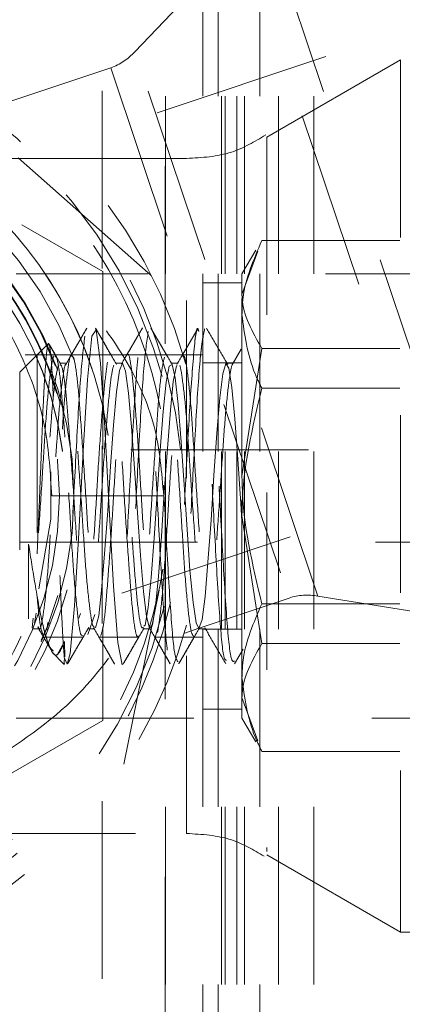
# Model space of a CAD drawing. Header units: inches. Extents: x 1880 to 2363, y -453 to -54.
# Tile 323 of 656: x 2040.129 to 2040.344, y -278.298 to -277.743. Entities that reach past the tile are written whole.
import ezdxf

# ---------------------------------------------------------------- set-up
doc = ezdxf.new("R2010")
doc.units = ezdxf.units.IN
doc.header["$LTSCALE"] = 0.5
doc.header["$MEASUREMENT"] = 0
doc.linetypes.add('HIDDEN', pattern=[0.22499999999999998, 0.15, -0.075])
for name, color, linetype in [('DIE-M-S', 8, 'Continuous'), ('DIE-M-S3', 8, 'Continuous'), ('SVD-M-S', 8, 'Continuous')]:
    doc.layers.add(name, color=color, linetype=linetype)

msp = doc.modelspace()

# ---------------------------------------------------------------- linework, layer by layer
at = {"layer": 'DIE-M-S', "linetype": 'HIDDEN', "lineweight": 18}
for p, q in [((2040.210792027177, -278.4863743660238), (2040.210792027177, -277.4863743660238)), ((2040.240413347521, -277.4863743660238), (2040.240413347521, -278.4863743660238)), ((2040.242352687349, -278.4863743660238), (2040.242352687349, -277.4863743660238)), ((2040.250830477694, -278.4863743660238), (2040.250830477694, -277.4863743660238)), ((2040.255247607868, -278.4863743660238), (2040.255247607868, -277.4863743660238)), ((2040.263792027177, -277.4863743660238), (2040.263792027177, -278.4863743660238)), ((2040.274292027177, -278.4863743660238), (2040.274292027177, -277.4863743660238))]:
    msp.add_line(p, q, dxfattribs=at)
at = {"layer": 'DIE-M-S3', "linetype": 'HIDDEN', "lineweight": 18}
for p, q in [((2040.210532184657, -278.525744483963), (2040.210532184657, -277.4981854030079)), ((2040.175099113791, -278.683224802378), (2040.175099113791, -277.5651145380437)), ((2040.244292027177, -278.4863743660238), (2040.244292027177, -277.7363743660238)), ((2040.294292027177, -278.4863743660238), (2040.294292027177, -277.7363743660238))]:
    msp.add_line(p, q, dxfattribs=at)
at = {"layer": 'SVD-M-S', "linetype": 'HIDDEN', "lineweight": 18}
for p, q in [((2040.680109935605, -277.6364659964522), (2039.916978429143, -277.8928843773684)), ((2040.267767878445, -277.6888350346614), (2040.399434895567, -278.080691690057)), ((2040.254184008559, -277.6978508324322), (2040.193531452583, -277.7612439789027)), ((2040.383163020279, -278.0817076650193), (2040.254184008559, -277.6978508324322)), ((2040.231792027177, -278.9863743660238), (2040.231792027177, -277.7363743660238)), ((2039.956792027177, -277.7587836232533), (2040.175542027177, -277.8850789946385)), ((2040.296537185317, -278.0678012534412), (2040.193531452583, -277.7612439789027)), ((2040.342920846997, -277.7658743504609), (2040.267676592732, -277.8093166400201)), ((2040.342920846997, -277.7658743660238), (2040.342920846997, -278.2568743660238)), ((2040.541090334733, -277.7658743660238), (2040.342920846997, -277.7658743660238)), ((2040.179947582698, -277.7702597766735), (2040.121018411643, -277.7900604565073)), ((2040.179947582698, -277.7702597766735), (2040.279705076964, -278.0671499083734)), ((2040.267676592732, -277.8093166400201), (2040.267676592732, -278.2115501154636)), ((2040.222676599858, -277.8213743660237), (2040.093920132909, -277.8213743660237)), ((2040.202810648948, -277.8871769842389), (2040.12611659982, -277.8194972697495)), ((2040.222676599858, -278.2013743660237), (2040.222676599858, -277.8231440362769)), ((2040.342627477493, -277.8676216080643), (2040.264956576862, -277.8676216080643)), ((2039.996605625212, -278.1298643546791), (2040.759737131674, -277.8734459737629)), ((2040.261576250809, -277.8728916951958), (2040.253792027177, -277.8863743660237)), ((2040.26276344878, -277.873577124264), (2040.253792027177, -277.8979393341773)), ((2040.175542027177, -277.8850789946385), (2040.175542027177, -278.137669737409)), ((2040.800789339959, -277.8863743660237), (2040.126789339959, -277.8863743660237)), ((2040.253792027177, -277.8979393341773), (2040.253792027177, -277.8863743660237)), ((2040.253792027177, -277.8913743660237), (2040.231792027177, -277.8913743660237)), ((2040.253792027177, -278.00013343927), (2040.253792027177, -277.8979393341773)), ((2040.171760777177, -277.9177737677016), (2040.169319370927, -277.9213872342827)), ((2040.171760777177, -277.9177737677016), (2040.169319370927, -277.9213872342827)), ((2040.174202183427, -277.9366578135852), (2040.171760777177, -277.9177737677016)), ((2040.174202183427, -277.9366578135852), (2040.171760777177, -277.9177737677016)), ((2040.169319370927, -277.9213872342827), (2040.166877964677, -277.9458730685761)), ((2040.169319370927, -277.9213872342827), (2040.166877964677, -277.9458730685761)), ((2040.144569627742, -277.9258942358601), (2040.128792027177, -277.941671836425)), ((2040.144569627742, -277.9258942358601), (2040.138589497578, -277.9318743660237)), ((2040.149213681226, -277.9326485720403), (2040.14545855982, -277.9261951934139)), ((2040.204034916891, -277.9282987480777), (2040.208817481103, -277.9441897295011)), ((2040.253417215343, -277.9286446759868), (2040.24850828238, -277.9370996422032)), ((2040.264956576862, -277.9282570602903), (2040.253792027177, -278.00013343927)), ((2040.342627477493, -277.9282570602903), (2040.264956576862, -277.9282570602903)), ((2040.231792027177, -277.9318743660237), (2039.999674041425, -277.9318743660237)), ((2040.138589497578, -277.9318743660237), (2040.138589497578, -278.0679974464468)), ((2040.148521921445, -277.9318743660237), (2040.138589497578, -277.9318743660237)), ((2040.179820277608, -277.9318743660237), (2040.158100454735, -277.9318743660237)), ((2040.211051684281, -277.9318743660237), (2040.189360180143, -277.9318743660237)), ((2040.231792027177, -277.9318743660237), (2040.22062707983, -277.9318743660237)), ((2040.155325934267, -277.9366735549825), (2040.151298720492, -277.9366736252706)), ((2040.176643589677, -277.9728722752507), (2040.174202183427, -277.9366578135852)), ((2040.176643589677, -277.9728722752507), (2040.174202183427, -277.9366578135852)), ((2040.186583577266, -277.9366730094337), (2040.182589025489, -277.9366730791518)), ((2040.184900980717, -277.940724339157), (2040.183305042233, -277.9527763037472)), ((2040.186620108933, -277.9366749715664), (2040.184900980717, -277.940724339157)), ((2040.188345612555, -277.9410792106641), (2040.186620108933, -277.9366749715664)), ((2040.21110285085, -277.9473512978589), (2040.212863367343, -277.9382112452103)), ((2040.212863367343, -277.9382112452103), (2040.214459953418, -277.9373518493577)), ((2040.217852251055, -277.9366724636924), (2040.213823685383, -277.9366725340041)), ((2040.214459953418, -277.9373518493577), (2040.216156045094, -277.9448715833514)), ((2040.216932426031, -277.938027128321), (2040.215162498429, -277.9468693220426)), ((2040.217328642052, -277.9378944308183), (2040.216932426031, -277.938027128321)), ((2040.253792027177, -277.9363743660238), (2040.231792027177, -277.9363743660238)), ((2040.243085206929, -277.9426006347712), (2040.244711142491, -277.9368204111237)), ((2040.244711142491, -277.9368204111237), (2040.246480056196, -277.9394758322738)), ((2040.249030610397, -277.9366719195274), (2040.245039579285, -277.936671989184)), ((2040.246480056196, -277.9394758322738), (2040.248119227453, -277.9502794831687)), ((2040.128792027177, -277.941671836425), (2040.128792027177, -278.0810768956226)), ((2040.166877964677, -277.9458730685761), (2040.164436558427, -277.9861025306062)), ((2040.166877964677, -277.9458730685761), (2040.164436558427, -277.9861025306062)), ((2040.189938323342, -277.9534480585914), (2040.188345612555, -277.9410792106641)), ((2040.216156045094, -277.9448715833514), (2040.217904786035, -277.9599176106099)), ((2040.241427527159, -277.9561761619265), (2040.243085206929, -277.9426006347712)), ((2040.209423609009, -277.9637348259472), (2040.21110285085, -277.9473512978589)), ((2040.215162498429, -277.9468693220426), (2040.213527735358, -277.9630295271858)), ((2040.248119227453, -277.9502794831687), (2040.24975935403, -277.9679913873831)), ((2040.342627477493, -277.9507389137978), (2040.264956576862, -277.9507389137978)), ((2040.183305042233, -277.9527763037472), (2040.181565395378, -277.9714497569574)), ((2040.191674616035, -277.9723695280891), (2040.189938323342, -277.9534480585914)), ((2040.239664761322, -277.9759834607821), (2040.241427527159, -277.9561761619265)), ((2040.213527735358, -277.9630295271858), (2040.211883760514, -277.9846494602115)), ((2040.217904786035, -277.9599176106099), (2040.21949760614, -277.9808029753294)), ((2040.20781904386, -277.9855322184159), (2040.209423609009, -277.9637348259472)), ((2040.24975935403, -277.9679913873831), (2040.251530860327, -277.990605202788)), ((2040.179084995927, -278.0183409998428), (2040.176643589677, -277.9728722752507)), ((2040.179084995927, -278.0183409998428), (2040.176643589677, -277.9728722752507)), ((2040.181565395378, -277.9714497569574), (2040.179865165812, -277.9946561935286)), ((2040.193384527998, -277.9956984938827), (2040.191674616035, -277.9723695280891)), ((2040.238051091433, -277.9998065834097), (2040.239664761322, -277.9759834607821)), ((2040.211883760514, -277.9846494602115), (2040.210112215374, -278.0092864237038)), ((2040.21949760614, -277.9808029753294), (2040.221210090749, -278.0051301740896)), ((2040.691292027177, -277.9853743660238), (2040.128792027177, -277.9853743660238)), ((2040.164436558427, -277.9861025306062), (2040.161995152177, -278.0321937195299)), ((2040.164436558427, -277.9861025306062), (2040.161995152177, -278.0321937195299)), ((2040.206050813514, -278.0102310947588), (2040.20781904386, -277.9855322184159)), ((2040.251530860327, -277.990605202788), (2040.253153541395, -278.0155985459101)), ((2040.179865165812, -277.9946561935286), (2040.178262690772, -278.0197540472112)), ((2040.194977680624, -278.0208235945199), (2040.193384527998, -277.9956984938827)), ((2040.146349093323, -278.024340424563), (2040.146310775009, -277.9978597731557)), ((2040.23637379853, -278.0249492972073), (2040.238051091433, -277.9998065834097)), ((2040.253792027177, -278.1135684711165), (2040.253792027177, -278.00013343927)), ((2040.221210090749, -278.0051301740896), (2040.222943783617, -278.0301719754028)), ((2040.204388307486, -278.0350626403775), (2040.206050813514, -278.0102310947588)), ((2040.210112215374, -278.0092864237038), (2040.208493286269, -278.0341885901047)), ((2040.181526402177, -278.0621938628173), (2040.179084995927, -278.0183409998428)), ((2040.181526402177, -278.0621938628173), (2040.179084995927, -278.0183409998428)), ((2040.253153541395, -278.0155985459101), (2040.253792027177, -278.0255756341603)), ((2040.178262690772, -278.0197540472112), (2040.176510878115, -278.0438880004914)), ((2040.196728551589, -278.0448610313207), (2040.194977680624, -278.0208235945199)), ((2040.264956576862, -278.0944916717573), (2040.253792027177, -278.0226152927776)), ((2040.139484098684, -278.0635625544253), (2040.146349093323, -278.024340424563)), ((2040.234620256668, -278.0485336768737), (2040.23637379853, -278.0249492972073)), ((2040.253792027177, -278.0255756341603), (2040.253792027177, -278.0255756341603)), ((2040.161995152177, -278.0321937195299), (2040.159553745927, -278.0732808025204)), ((2040.161995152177, -278.0321937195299), (2040.159553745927, -278.0732808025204)), ((2040.202771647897, -278.0572337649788), (2040.204388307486, -278.0350626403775)), ((2040.208493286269, -278.0341885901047), (2040.206833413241, -278.0564844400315)), ((2040.222943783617, -278.0301719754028), (2040.224536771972, -278.0530951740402)), ((2040.128792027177, -278.0373743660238), (2040.691292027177, -278.0373743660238)), ((2040.133789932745, -278.0385220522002), (2040.133789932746, -278.080534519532)), ((2040.176510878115, -278.0438880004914), (2040.174830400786, -278.0643607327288)), ((2040.19842196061, -278.0651069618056), (2040.196728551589, -278.0448610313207)), ((2040.233016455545, -278.0679260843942), (2040.234620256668, -278.0485336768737)), ((2040.201000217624, -278.0741893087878), (2040.202771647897, -278.0572337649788)), ((2040.206833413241, -278.0564844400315), (2040.205064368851, -278.0736738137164)), ((2040.209357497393, -278.0525849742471), (2040.207624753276, -278.0620751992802)), ((2040.224536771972, -278.0530951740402), (2040.226264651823, -278.071279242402)), ((2040.183967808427, -278.0938319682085), (2040.181526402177, -278.0621938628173)), ((2040.183967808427, -278.0938319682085), (2040.181526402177, -278.0621938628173)), ((2040.187359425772, -278.162334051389), (2040.207624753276, -278.0620751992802)), ((2040.174830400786, -278.0643607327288), (2040.173218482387, -278.0788263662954)), ((2040.200019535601, -278.0792842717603), (2040.19842196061, -278.0651069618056)), ((2040.231319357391, -278.0809158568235), (2040.233016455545, -278.0679260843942)), ((2040.296537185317, -278.0678012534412), (2040.383163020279, -278.0817076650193)), ((2040.159553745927, -278.0732808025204), (2040.157112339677, -278.1000087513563)), ((2040.159553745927, -278.0732808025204), (2040.157112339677, -278.1000087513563)), ((2040.205064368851, -278.0736738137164), (2040.203458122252, -278.0838232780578)), ((2040.226264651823, -278.071279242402), (2040.227980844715, -278.0826914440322)), ((2040.229646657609, -278.0858255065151), (2040.280265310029, -278.0688172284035)), ((2040.342627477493, -278.0720098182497), (2040.264956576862, -278.0720098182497)), ((2040.137097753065, -278.0829208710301), (2040.137988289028, -278.0772758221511)), ((2040.173218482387, -278.0788263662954), (2040.171456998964, -278.0856538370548)), ((2040.199353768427, -278.0840419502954), (2040.201000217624, -278.0741893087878)), ((2040.201781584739, -278.0857617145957), (2040.200019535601, -278.0792842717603)), ((2040.135701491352, -278.085583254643), (2040.136429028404, -278.0800940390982)), ((2040.144030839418, -278.0867703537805), (2040.14461625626, -278.082583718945)), ((2040.198681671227, -278.0847120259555), (2040.199353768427, -278.0840419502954)), ((2040.203458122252, -278.0838232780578), (2040.201781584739, -278.0857617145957)), ((2040.227980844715, -278.0826914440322), (2040.229577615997, -278.0860281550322)), ((2040.229577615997, -278.0860281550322), (2040.231319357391, -278.0809158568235)), ((2040.135706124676, -278.0860748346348), (2040.139741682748, -278.0860749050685)), ((2040.141670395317, -278.0898067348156), (2040.145976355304, -278.0972038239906)), ((2040.166928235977, -278.0860753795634), (2040.170936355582, -278.0860754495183)), ((2040.171456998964, -278.0856538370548), (2040.171456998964, -278.0856538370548)), ((2040.198224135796, -278.0860759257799), (2040.202235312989, -278.0860759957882)), ((2040.221603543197, -278.0885280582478), (2040.229503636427, -278.0858735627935)), ((2040.229408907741, -278.0860764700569), (2040.233438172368, -278.0860765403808)), ((2040.231792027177, -278.0863743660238), (2040.253792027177, -278.0863743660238)), ((2040.007039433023, -278.0908743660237), (2040.231792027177, -278.0908743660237)), ((2040.142520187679, -278.0908743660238), (2040.164154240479, -278.0908743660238)), ((2040.154020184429, -278.0932046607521), (2040.149810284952, -278.1007549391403)), ((2040.154075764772, -278.1019335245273), (2040.154020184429, -278.0932046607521)), ((2040.154075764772, -278.1019335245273), (2040.154020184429, -278.0932046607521)), ((2040.173710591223, -278.0908743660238), (2040.195456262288, -278.0908743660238)), ((2040.186409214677, -278.1063441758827), (2040.183967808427, -278.0938319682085)), ((2040.186409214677, -278.1063441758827), (2040.183967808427, -278.0938319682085)), ((2040.205012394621, -278.0908743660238), (2040.226636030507, -278.0908743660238)), ((2040.342627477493, -278.0944916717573), (2040.264956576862, -278.0944916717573)), ((2040.147045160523, -278.0993300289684), (2040.153685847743, -278.105970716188)), ((2040.147045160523, -278.0993300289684), (2040.153685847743, -278.105970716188)), ((2040.157112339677, -278.1000087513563), (2040.155508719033, -278.1060980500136)), ((2040.157112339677, -278.1000087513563), (2040.155508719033, -278.1060980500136)), ((2040.249499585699, -278.105935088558), (2040.254388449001, -278.0975082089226)), ((2040.155508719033, -278.1060980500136), (2040.153905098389, -278.1025758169)), ((2040.153905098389, -278.1025758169), (2040.153905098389, -278.1025758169)), ((2040.155508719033, -278.1060980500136), (2040.153905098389, -278.1025758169)), ((2040.153905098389, -278.1025758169), (2040.153905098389, -278.1025758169)), ((2040.186524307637, -278.105857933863), (2040.186409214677, -278.1063441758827)), ((2040.186524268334, -278.1058580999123), (2040.186409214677, -278.1063441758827)), ((2040.253792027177, -278.1363743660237), (2040.253792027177, -278.1135684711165)), ((2040.26276344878, -278.1491716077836), (2040.253792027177, -278.1248093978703)), ((2040.231792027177, -278.1313743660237), (2040.253792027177, -278.1313743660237)), ((2040.175542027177, -278.137669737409), (2039.956792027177, -278.2639651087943)), ((2040.126789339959, -278.1363743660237), (2040.800789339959, -278.1363743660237)), ((2040.253792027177, -278.1363743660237), (2040.261576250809, -278.1498570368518)), ((2040.342627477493, -278.1551271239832), (2040.264956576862, -278.1551271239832)), ((2040.09391957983, -278.2013743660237), (2040.222676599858, -278.2013743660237)), ((2040.267676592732, -278.2134320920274), (2040.342920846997, -278.2568743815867)), ((2040.342920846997, -278.2568743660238), (2040.541090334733, -278.2568743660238))]:
    msp.add_line(p, q, dxfattribs=at)
for radius in [0.2025000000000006, 0.1943379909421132]:
    msp.add_circle((2039.956792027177, -278.0113743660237), radius, dxfattribs=at)
for centre, radius, start, end in [((2039.956792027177, -278.0113743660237), 0.2755905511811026, 15.6368059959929, 288.5727664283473), ((2039.956792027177, -278.0113743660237), 0.2637795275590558, 5.689513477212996, 288.5727664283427), ((2039.956792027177, -278.0113743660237), 0.2608267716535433, 18.57276642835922, 346.1886775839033), ((2040.169915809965, -277.7404040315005), 0.03149606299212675, 288.5727664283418, 318.5727664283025), ((2039.956792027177, -278.0113743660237), 0.2244094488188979, 8.731153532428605, 288.572766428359), ((2039.956792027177, -278.0113743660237), 0.2244094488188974, 18.57276642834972, 108.572766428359), ((2039.956792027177, -278.0113743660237), 0.2165354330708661, 20.56006547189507, 288.5727664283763), ((2039.956792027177, -278.0113743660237), 0.2059571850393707, 20.13083613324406, 288.572766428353), ((2039.956792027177, -278.0113743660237), 0.2059571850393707, 20.13083613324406, 288.572766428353), ((2039.956792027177, -278.0113743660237), 0.2055660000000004, 20.82884172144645, 108.5727664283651), ((2039.956792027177, -278.0113743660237), 0.2016080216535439, 16.94353678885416, 288.5727664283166), ((2039.956792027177, -278.0113743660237), 0.2016080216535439, 16.94353678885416, 288.5727664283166), ((2039.956792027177, -278.0113743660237), 0.2013989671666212, 16.64802335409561, 288.5727664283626), ((2039.956792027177, -278.0113743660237), 0.201614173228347, 14.88425864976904, 108.5727664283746), ((2039.956792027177, -278.0113743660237), 0.201614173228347, 14.88425864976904, 108.5727664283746), ((2039.956792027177, -278.0113743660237), 0.2014107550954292, 18.13649090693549, 108.5727664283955), ((2039.956792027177, -278.0113743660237), 0.2055660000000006, 108.5727664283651, 345.0888317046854), ((2039.956792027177, -278.0113743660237), 0.1976556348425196, 7.419548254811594, 288.572766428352), ((2039.956792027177, -278.0113743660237), 0.1976556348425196, 7.419548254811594, 288.572766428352), ((2039.956792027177, -278.0113743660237), 0.1976107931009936, 7.308720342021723, 288.5727664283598), ((2039.956792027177, -278.0113743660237), 0.201614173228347, 108.5727664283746, 339.2625875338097), ((2039.956792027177, -278.0113743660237), 0.201614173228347, 108.5727664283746, 339.2625875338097), ((2039.956792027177, -278.0113743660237), 0.2014107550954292, 108.5727664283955, 343.8428963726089), ((2039.956792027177, -278.0113743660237), 0.2559055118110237, 11.04191733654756, 48.5727664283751), ((2039.956792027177, -278.0113743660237), 0.1976107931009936, 288.5727664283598, 344.9071938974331), ((2039.956792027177, -278.0113743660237), 0.255905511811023, 288.5727664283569, 348.5727664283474), ((2039.956792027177, -278.0113743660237), 0.1976556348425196, 288.572766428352, 344.8235723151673), ((2039.956792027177, -278.0113743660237), 0.1976556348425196, 288.572766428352, 344.8235723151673), ((2039.956792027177, -278.0113743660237), 0.201398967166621, 288.5727664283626, 343.8039968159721), ((2040.290297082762, -278.0986729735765), 0.03149606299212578, 78.57276642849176, 108.5727664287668), ((2039.956792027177, -278.0113743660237), 0.2637795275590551, 288.5727664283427, 346.8594548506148), ((2039.956792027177, -278.0113743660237), 0.2165354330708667, 288.5727664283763, 342.2364343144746), ((2039.956792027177, -278.0113743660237), 0.2244094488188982, 288.572766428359, 342.6952975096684), ((2039.956792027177, -278.0113743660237), 0.2755905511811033, 288.5727664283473, 344.6853891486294), ((2039.956792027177, -278.0113743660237), 0.2016080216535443, 288.5727664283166, 338.4338658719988), ((2039.956792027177, -278.0113743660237), 0.2016080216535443, 288.5727664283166, 338.4338658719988), ((2039.956792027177, -278.0113743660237), 0.2059571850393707, 288.572766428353, 338.0745972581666), ((2039.956792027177, -278.0113743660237), 0.2059571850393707, 288.572766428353, 338.0745972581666)]:
    msp.add_arc(centre, radius, start, end, dxfattribs=at)
for points, knots in [([(2040.267131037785, -277.8081471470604), (2040.260869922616, -277.8118589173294), (2040.247205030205, -277.8199598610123), (2040.231296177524, -277.8208772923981), (2040.222676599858, -277.8213743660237)], [0, 0, 0, 0, 0.4581898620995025, 1, 1, 1, 1]), ([(2040.146792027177, -278.0113744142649), (2040.146025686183, -277.9986518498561), (2040.144372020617, -277.9711981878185), (2040.130226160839, -277.9299738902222), (2040.104597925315, -277.8875335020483), (2040.080320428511, -277.8676085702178), (2040.066343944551, -277.8561378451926)], [0, 0, 0, 0, 0.1757493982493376, 0.3792446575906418, 0.6426329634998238, 1, 1, 1, 1]), ([(2040.209792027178, -278.0113743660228), (2040.208666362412, -277.9980715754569), (2040.206318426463, -277.9703243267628), (2040.187021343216, -277.9288509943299), (2040.153002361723, -277.8870813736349), (2040.12088710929, -277.8673373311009), (2040.102673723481, -277.8561399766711)], [0, 0, 0, 0, 0.1837430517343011, 0.3832552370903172, 0.650228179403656, 0.9999999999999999, 0.9999999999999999, 0.9999999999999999, 0.9999999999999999]), ([(2040.253792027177, -277.9091802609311), (2040.253907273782, -277.9060268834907), (2040.254421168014, -277.8919657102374), (2040.260354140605, -277.8782564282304), (2040.264956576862, -277.8676216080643)], [0, 0, 0, 0, 0.2242613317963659, 1, 1, 1, 1]), ([(2040.253792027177, -277.8979393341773), (2040.253803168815, -277.8986576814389), (2040.253961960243, -277.9088956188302), (2040.259659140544, -277.9189283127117), (2040.264956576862, -277.9282570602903)], [0, 0, 0, 0, 0.0701652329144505, 1, 1, 1, 1]), ([(2040.264956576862, -277.9507389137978), (2040.263629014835, -277.948015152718), (2040.257035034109, -277.9344862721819), (2040.255232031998, -277.9204169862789), (2040.253792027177, -277.9091802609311)], [0, 0, 0, 0, 0.2013293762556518, 1, 1, 1, 1]), ([(2040.166517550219, -277.9169608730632), (2040.164543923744, -277.9203628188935), (2040.160598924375, -277.9271628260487), (2040.156647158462, -277.9339579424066), (2040.154672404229, -277.9373535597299)], [0, 0, 0, 0, 0.5002856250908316, 1, 1, 1, 1]), ([(2040.166531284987, -277.9169340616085), (2040.165015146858, -277.9195471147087), (2040.161983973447, -277.9247713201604), (2040.158949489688, -277.9299928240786), (2040.157432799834, -277.9326026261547)], [0, 0, 0, 0, 0.5001819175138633, 0.9999999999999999, 0.9999999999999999, 0.9999999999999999, 0.9999999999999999]), ([(2040.183245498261, -277.9372593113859), (2040.181268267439, -277.9338573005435), (2040.177311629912, -277.9270495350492), (2040.173361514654, -277.9202401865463), (2040.171385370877, -277.9168336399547)], [0, 0, 0, 0, 0.4997250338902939, 1, 1, 1, 1]), ([(2040.180510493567, -277.9325545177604), (2040.178992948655, -277.9299421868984), (2040.175956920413, -277.9247159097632), (2040.172923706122, -277.919487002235), (2040.171406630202, -277.9168717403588)], [0, 0, 0, 0, 0.4998454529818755, 1, 1, 1, 1]), ([(2040.229074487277, -277.9177251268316), (2040.229012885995, -277.9175705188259), (2040.228137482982, -277.9153734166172), (2040.226448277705, -277.9318797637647), (2040.22400687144, -277.9667021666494), (2040.22156546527, -278.013919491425), (2040.219124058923, -278.0598860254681), (2040.216682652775, -278.0950907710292), (2040.214241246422, -278.109576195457), (2040.211799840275, -278.1019499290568), (2040.209358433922, -278.0719519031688), (2040.206917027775, -278.0283073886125), (2040.204475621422, -277.9804808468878), (2040.202034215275, -277.939614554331), (2040.199592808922, -277.916469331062), (2040.197151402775, -277.9147079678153), (2040.194709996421, -277.9368086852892), (2040.192268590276, -277.9757481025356), (2040.189827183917, -278.0233371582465), (2040.187385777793, -278.0687877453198), (2040.184944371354, -278.097989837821), (2040.183196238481, -278.1104787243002), (2040.182261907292, -278.1051752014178), (2040.182141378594, -278.1044910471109)], [0, 0, 0, 0, 0.00393761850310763, 0.05595667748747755, 0.107975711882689, 0.1599947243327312, 0.2120137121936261, 0.2640326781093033, 0.316051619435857, 0.3680705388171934, 0.4200894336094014, 0.4721083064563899, 0.5241271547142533, 0.5761459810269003, 0.6281647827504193, 0.6801835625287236, 0.7322023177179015, 0.7842210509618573, 0.8362397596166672, 0.8882584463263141, 0.9402771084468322, 0.9922957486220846, 1, 1, 1, 1]), ([(2040.229530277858, -277.9187377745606), (2040.229316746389, -277.9180854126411), (2040.22828941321, -277.9149467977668), (2040.226448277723, -277.9314678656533), (2040.224006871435, -277.9668125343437), (2040.221565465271, -278.0138899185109), (2040.219124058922, -278.0598939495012), (2040.216682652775, -278.0950886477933), (2040.214241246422, -278.1095767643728), (2040.211799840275, -278.1019497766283), (2040.209358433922, -278.0719519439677), (2040.206917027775, -278.0283073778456), (2040.204475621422, -277.9804808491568), (2040.202034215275, -277.9396145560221), (2040.199592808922, -277.9164693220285), (2040.197151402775, -277.9147080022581), (2040.194709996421, -277.9368085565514), (2040.192268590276, -277.9757485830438), (2040.189827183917, -278.0233353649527), (2040.187385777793, -278.0687944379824), (2040.184944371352, -278.0979648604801), (2040.183204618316, -278.1104781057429), (2040.182278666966, -278.1052527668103), (2040.182166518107, -278.1046198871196)], [0, 0, 0, 0, 0.01352505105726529, 0.06507112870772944, 0.1166171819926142, 0.1681632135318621, 0.2197092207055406, 0.2712552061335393, 0.3228011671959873, 0.3743471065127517, 0.4258930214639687, 0.4774389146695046, 0.5289847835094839, 0.5805306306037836, 0.6320764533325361, 0.6836222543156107, 0.7351680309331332, 0.7867137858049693, 0.838259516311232, 0.8898052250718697, 0.9413509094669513, 0.9928965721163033, 1, 1, 1, 1]), ([(2040.197797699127, -277.9168153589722), (2040.195823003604, -277.9202170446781), (2040.191875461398, -277.9270172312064), (2040.18792236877, -277.9338158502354), (2040.185946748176, -277.9372135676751)], [0, 0, 0, 0, 0.5002341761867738, 1, 1, 1, 1]), ([(2040.201057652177, -277.9186849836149), (2040.200243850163, -277.9243758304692), (2040.198616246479, -277.935757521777), (2040.196174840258, -277.9759757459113), (2040.193733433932, -278.0234777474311), (2040.191292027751, -278.0679977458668), (2040.189030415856, -278.0985781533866), (2040.187582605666, -278.1023942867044), (2040.186948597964, -278.1040654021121)], [0, 0, 0, 0, 0.1730384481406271, 0.346076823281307, 0.5191151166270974, 0.6921533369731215, 0.8651914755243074, 1, 1, 1, 1]), ([(2040.201057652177, -277.9186849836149), (2040.200243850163, -277.924375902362), (2040.198616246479, -277.9357577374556), (2040.196174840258, -277.9759748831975), (2040.193733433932, -278.0234809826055), (2040.19129202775, -278.06798566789), (2040.189042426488, -278.0984563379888), (2040.187606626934, -278.1022637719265), (2040.186984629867, -278.1039131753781)], [0, 0, 0, 0, 0.173481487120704, 0.3469629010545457, 0.5204442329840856, 0.6939254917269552, 0.867406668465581, 1, 1, 1, 1]), ([(2040.197834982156, -277.9167579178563), (2040.196318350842, -277.9193702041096), (2040.193285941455, -277.924593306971), (2040.190250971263, -277.9298159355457), (2040.188733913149, -277.932426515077)], [0, 0, 0, 0, 0.5001406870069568, 1, 1, 1, 1]), ([(2040.217760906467, -278.1046764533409), (2040.217075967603, -278.1037424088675), (2040.215577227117, -278.1016985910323), (2040.213264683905, -278.071557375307), (2040.210823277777, -278.028457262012), (2040.208381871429, -277.9802758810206), (2040.205940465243, -277.9402845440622), (2040.203852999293, -277.9178057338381), (2040.202579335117, -277.9188825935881), (2040.202119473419, -277.9192713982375)], [0, 0, 0, 0, 0.1313702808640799, 0.2874562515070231, 0.4435421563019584, 0.5996279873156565, 0.7557137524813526, 0.911799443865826, 1, 1, 1, 1]), ([(2040.217761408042, -278.104678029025), (2040.217076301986, -278.1037439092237), (2040.215577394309, -278.1017001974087), (2040.213264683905, -278.0715575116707), (2040.210823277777, -278.0284573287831), (2040.208381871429, -277.9802754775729), (2040.205940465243, -277.9402860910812), (2040.203854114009, -277.9178130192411), (2040.20258156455, -277.9188863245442), (2040.202122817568, -277.9192732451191)], [0, 0, 0, 0, 0.1314262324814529, 0.2875405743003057, 0.4436548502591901, 0.5997690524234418, 0.7558831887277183, 0.9119972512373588, 1, 1, 1, 1]), ([(2040.211673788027, -277.9325370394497), (2040.210156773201, -277.9299271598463), (2040.207121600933, -277.9247054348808), (2040.204089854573, -277.9194826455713), (2040.202573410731, -277.9168702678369)], [0, 0, 0, 0, 0.4998117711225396, 1, 1, 1, 1]), ([(2040.214444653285, -277.9373017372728), (2040.212465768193, -277.9338992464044), (2040.208504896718, -277.927088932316), (2040.204553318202, -277.9202812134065), (2040.202575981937, -277.916874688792)], [0, 0, 0, 0, 0.4996085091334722, 1, 1, 1, 1]), ([(2040.229074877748, -277.9169444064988), (2040.227102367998, -277.9203386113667), (2040.223159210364, -277.9271238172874), (2040.21921046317, -277.9339063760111), (2040.217237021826, -277.9372960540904)], [0, 0, 0, 0, 0.5002360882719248, 1, 1, 1, 1]), ([(2040.232795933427, -277.9173145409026), (2040.231982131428, -277.9213414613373), (2040.230354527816, -277.929395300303), (2040.22791312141, -277.9673486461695), (2040.225471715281, -278.0138180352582), (2040.223030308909, -278.0596453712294), (2040.220618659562, -278.0957098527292), (2040.219020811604, -278.1021900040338), (2040.218236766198, -278.1053697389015)], [0, 0, 0, 0, 0.1676887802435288, 0.3353774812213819, 0.5030661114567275, 0.6707546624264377, 0.8384431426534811, 1, 1, 1, 1]), ([(2040.229053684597, -277.916980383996), (2040.227536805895, -277.9195907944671), (2040.224504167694, -277.9248096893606), (2040.221468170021, -277.9300271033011), (2040.219950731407, -277.9326348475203)], [0, 0, 0, 0, 0.5001845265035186, 1, 1, 1, 1]), ([(2040.245162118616, -278.1037664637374), (2040.244620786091, -278.1037901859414), (2040.243265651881, -278.1038495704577), (2040.241096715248, -278.0791219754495), (2040.238655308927, -278.0378158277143), (2040.236213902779, -277.9894941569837), (2040.2337724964, -277.9475358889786), (2040.231544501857, -277.9198194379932), (2040.230130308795, -277.9190595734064), (2040.229529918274, -277.9187369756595)], [0, 0, 0, 0, 0.1038881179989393, 0.2600662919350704, 0.4162443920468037, 0.572422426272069, 0.7286003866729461, 0.8847782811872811, 1, 1, 1, 1]), ([(2040.249505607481, -278.1044136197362), (2040.248818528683, -278.104586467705), (2040.24731764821, -278.1049640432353), (2040.245002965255, -278.0792789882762), (2040.242561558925, -278.0377734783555), (2040.240120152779, -277.9895065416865), (2040.2376787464, -277.9475286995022), (2040.235447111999, -277.9197885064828), (2040.234029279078, -277.9190341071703), (2040.233425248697, -277.9187127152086)], [0, 0, 0, 0, 0.1281836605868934, 0.2800091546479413, 0.4318345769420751, 0.5836599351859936, 0.7354852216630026, 0.8873104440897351, 0.9999999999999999, 0.9999999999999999, 0.9999999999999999, 0.9999999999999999]), ([(2040.245751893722, -277.9373623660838), (2040.243774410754, -277.9339656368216), (2040.239817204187, -277.927168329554), (2040.235866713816, -277.9203693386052), (2040.233890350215, -277.9169679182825)], [0, 0, 0, 0, 0.4997168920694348, 1, 1, 1, 1]), ([(2040.165413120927, -277.9213872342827), (2040.164599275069, -277.9282939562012), (2040.162971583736, -277.9421073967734), (2040.160530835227, -277.9854215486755), (2040.158220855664, -278.0302240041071), (2040.156053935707, -278.0693603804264), (2040.154698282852, -278.0852544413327), (2040.154020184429, -278.0932046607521)], [0, 0, 0, 0, 0.2140472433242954, 0.4280943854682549, 0.6421414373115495, 0.8209989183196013, 1, 1, 1, 1]), ([(2040.165413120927, -277.9213872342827), (2040.164599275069, -277.9282939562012), (2040.162971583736, -277.9421073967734), (2040.160530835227, -277.9854215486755), (2040.158220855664, -278.0302240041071), (2040.156053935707, -278.0693603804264), (2040.154698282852, -278.0852544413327), (2040.154020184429, -278.0932046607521)], [0, 0, 0, 0, 0.2140472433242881, 0.4280943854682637, 0.6421414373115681, 0.8209989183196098, 1, 1, 1, 1]), ([(2040.231792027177, -277.9214906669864), (2040.231313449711, -277.925087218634), (2040.230026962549, -277.9347552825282), (2040.227911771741, -277.9672832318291), (2040.225472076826, -278.0138345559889), (2040.223030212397, -278.0596447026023), (2040.220613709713, -278.0957705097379), (2040.219010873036, -278.1022615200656), (2040.218221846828, -278.105456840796)], [0, 0, 0, 0, 0.1065039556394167, 0.2862984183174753, 0.4660928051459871, 0.6458871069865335, 0.8256813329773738, 1, 1, 1, 1]), ([(2040.138589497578, -278.0440022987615), (2040.13863870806, -278.0428391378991), (2040.139026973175, -278.0336619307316), (2040.139841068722, -278.0145753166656), (2040.140928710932, -277.9872626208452), (2040.141859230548, -277.9619690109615), (2040.142994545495, -277.9413928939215), (2040.144070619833, -277.9281766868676), (2040.145001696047, -277.9239503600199), (2040.146152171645, -277.9294192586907), (2040.147034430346, -277.9408680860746), (2040.147524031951, -277.9524033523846), (2040.147686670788, -277.9562352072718)], [0, 0, 0, 0, 0.01602806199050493, 0.1264595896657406, 0.2393298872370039, 0.350708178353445, 0.465672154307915, 0.5828838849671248, 0.6985071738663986, 0.818014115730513, 0.9395468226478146, 1, 1, 1, 1]), ([(2040.141797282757, -277.9651224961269), (2040.141824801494, -277.9644243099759), (2040.142186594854, -277.9552451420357), (2040.142998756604, -277.9416699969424), (2040.144069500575, -277.9281030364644), (2040.145002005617, -277.9239707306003), (2040.146152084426, -277.9294135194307), (2040.147034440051, -277.9408687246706), (2040.147524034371, -277.9524035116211), (2040.147686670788, -277.9562352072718)], [0, 0, 0, 0, 0.01436687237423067, 0.1888836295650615, 0.3668125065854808, 0.5423301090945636, 0.723743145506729, 0.908231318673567, 1, 1, 1, 1]), ([(2040.151921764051, -277.937299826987), (2040.149950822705, -277.9339157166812), (2040.147785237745, -277.9301974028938), (2040.145621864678, -277.9264763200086), (2040.14542741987, -277.9261418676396)], [0, 0, 0, 0, 0.9101196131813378, 1, 1, 1, 1]), ([(2040.147910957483, -277.9324887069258), (2040.147391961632, -277.9344764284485), (2040.14635406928, -277.9384514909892), (2040.144479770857, -277.95504245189), (2040.142871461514, -277.9773926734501), (2040.141305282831, -278.0037032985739), (2040.139715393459, -278.0267859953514), (2040.138880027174, -278.0395597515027), (2040.138589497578, -278.0440022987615)], [0, 0, 0, 0, 0.1807223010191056, 0.3614100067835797, 0.5422478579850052, 0.7229603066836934, 0.9036491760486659, 0.9999999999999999, 0.9999999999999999, 0.9999999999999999, 0.9999999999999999]), ([(2040.154166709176, -277.9782629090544), (2040.153751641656, -277.9723731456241), (2040.15276585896, -277.9583849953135), (2040.15141585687, -277.9426850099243), (2040.149751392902, -277.932686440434), (2040.148865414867, -277.9328602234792), (2040.148521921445, -277.9329275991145)], [0, 0, 0, 0, 0.2164474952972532, 0.5140614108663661, 0.811601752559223, 1, 1, 1, 1]), ([(2040.152786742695, -277.9737375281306), (2040.153211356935, -277.9673651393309), (2040.154152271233, -277.9532443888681), (2040.155916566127, -277.9394136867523), (2040.157010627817, -277.9319626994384), (2040.15755964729, -277.9324520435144), (2040.157571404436, -277.9324625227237)], [0, 0, 0, 0, 0.2890665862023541, 0.6405505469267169, 0.9923024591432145, 1, 1, 1, 1]), ([(2040.158100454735, -277.932904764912), (2040.158440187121, -277.9328678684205), (2040.159302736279, -277.9327741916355), (2040.160972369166, -277.9428306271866), (2040.162573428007, -277.9606456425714), (2040.164144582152, -277.9845630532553), (2040.166023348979, -278.011404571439), (2040.167594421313, -278.0382631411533), (2040.169202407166, -278.0621624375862), (2040.171076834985, -278.0799493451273), (2040.172419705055, -278.0899896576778), (2040.173346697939, -278.0898825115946), (2040.173710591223, -278.0898404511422)], [0, 0, 0, 0, 0.06987719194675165, 0.1774117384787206, 0.285035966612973, 0.3925848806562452, 0.5001203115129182, 0.6077455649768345, 0.7152903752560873, 0.8228292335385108, 0.9304511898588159, 0.9999999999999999, 0.9999999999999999, 0.9999999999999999, 0.9999999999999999]), ([(2040.17429926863, -278.0903064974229), (2040.174902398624, -278.0883638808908), (2040.176109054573, -278.0844773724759), (2040.177637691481, -278.0679756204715), (2040.179329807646, -278.0457150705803), (2040.181159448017, -278.0194025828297), (2040.18265836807, -277.9922315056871), (2040.184395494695, -277.9671354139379), (2040.186199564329, -277.9474000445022), (2040.187502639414, -277.9351774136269), (2040.188475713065, -277.9338105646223), (2040.188859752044, -277.9332711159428)], [0, 0, 0, 0, 0.1155512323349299, 0.2311783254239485, 0.3467252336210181, 0.4622852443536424, 0.5779028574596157, 0.6934491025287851, 0.8090199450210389, 0.9246266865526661, 1, 1, 1, 1]), ([(2040.195456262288, -278.0900205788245), (2040.195321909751, -278.0902760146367), (2040.194655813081, -278.0915424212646), (2040.193213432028, -278.0847926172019), (2040.191634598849, -278.0701393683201), (2040.190045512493, -278.0481194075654), (2040.188170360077, -278.0221568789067), (2040.186612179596, -277.9948830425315), (2040.184985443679, -277.96956875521), (2040.183122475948, -277.9487172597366), (2040.18159176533, -277.9359614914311), (2040.180455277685, -277.9305063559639), (2040.179844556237, -277.9319937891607), (2040.179820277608, -277.9320529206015)], [0, 0, 0, 0, 0.02717729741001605, 0.1347403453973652, 0.2423940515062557, 0.3499694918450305, 0.4575344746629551, 0.5651872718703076, 0.672759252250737, 0.7803287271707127, 0.8879767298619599, 0.9955466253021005, 1, 1, 1, 1]), ([(2040.189360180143, -277.9321203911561), (2040.189393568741, -277.9320392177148), (2040.190002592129, -277.9305585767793), (2040.191236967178, -277.9361016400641), (2040.19271170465, -277.9490154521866), (2040.194528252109, -277.9699644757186), (2040.19626034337, -277.9953302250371), (2040.197747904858, -278.0226125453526), (2040.199591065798, -278.048530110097), (2040.201289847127, -278.0704562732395), (2040.202778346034, -278.0849677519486), (2040.204201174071, -278.0916009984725), (2040.204882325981, -278.0903060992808), (2040.205012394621, -278.0900588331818)], [0, 0, 0, 0, 0.006241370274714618, 0.1138454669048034, 0.2214608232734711, 0.3290298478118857, 0.4366465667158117, 0.5442516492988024, 0.6518198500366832, 0.7594495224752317, 0.8670452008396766, 0.9746117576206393, 0.9999999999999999, 0.9999999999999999, 0.9999999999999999, 0.9999999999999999]), ([(2040.21018065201, -277.9332372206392), (2040.209591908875, -277.93575382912), (2040.208414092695, -277.9407884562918), (2040.206695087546, -277.9586937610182), (2040.205201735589, -277.9819370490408), (2040.20333599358, -278.0086691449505), (2040.201674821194, -278.035639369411), (2040.200155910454, -278.0600139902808), (2040.198273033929, -278.0783694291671), (2040.196957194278, -278.0887403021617), (2040.196168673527, -278.0892284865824), (2040.195920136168, -278.0893823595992)], [0, 0, 0, 0, 0.1181611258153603, 0.2363884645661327, 0.3545804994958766, 0.4727399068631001, 0.5909808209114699, 0.7091638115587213, 0.8273208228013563, 0.9455724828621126, 1, 1, 1, 1]), ([(2040.206289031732, -278.0882416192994), (2040.206806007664, -278.0851017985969), (2040.207839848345, -278.0788228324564), (2040.209710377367, -278.0594524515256), (2040.21133351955, -278.0352600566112), (2040.212886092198, -278.0081769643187), (2040.214766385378, -277.9815755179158), (2040.216355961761, -277.9581112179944), (2040.217934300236, -277.9414411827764), (2040.219349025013, -277.9328942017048), (2040.219997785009, -277.9330645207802), (2040.220112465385, -277.9330946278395)], [0, 0, 0, 0, 0.1217270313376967, 0.2434278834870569, 0.3652269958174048, 0.4869466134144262, 0.6086471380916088, 0.7304502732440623, 0.852164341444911, 0.9738673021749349, 1, 1, 1, 1]), ([(2040.226636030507, -278.0902800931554), (2040.226193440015, -278.0898941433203), (2040.225226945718, -278.0890513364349), (2040.223597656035, -278.0770176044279), (2040.221790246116, -278.057820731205), (2040.220303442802, -278.0331091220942), (2040.218528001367, -278.0060036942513), (2040.216757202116, -277.9795483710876), (2040.215273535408, -277.9564585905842), (2040.213463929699, -277.9404400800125), (2040.21221332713, -277.9324420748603), (2040.211606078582, -277.9328162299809), (2040.211525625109, -277.9328658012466)], [0, 0, 0, 0, 0.09387135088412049, 0.2049888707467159, 0.3161290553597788, 0.4273056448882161, 0.5384228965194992, 0.6495749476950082, 0.7607406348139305, 0.8718575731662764, 0.9830225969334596, 1, 1, 1, 1]), ([(2040.22062707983, -277.9330037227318), (2040.220880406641, -277.932763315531), (2040.221674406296, -277.9320098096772), (2040.222999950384, -277.9404376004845), (2040.224866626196, -277.9568577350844), (2040.226393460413, -277.9799508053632), (2040.228068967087, -278.0064771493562), (2040.229903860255, -278.0335237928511), (2040.231033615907, -278.0518078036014), (2040.231678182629, -278.0603324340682), (2040.231792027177, -278.0618380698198)], [0, 0, 0, 0, 0.0700931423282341, 0.2196922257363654, 0.3692888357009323, 0.5189931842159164, 0.6685895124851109, 0.8181959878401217, 0.967889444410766, 1, 1, 1, 1]), ([(2040.145806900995, -277.9782714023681), (2040.146256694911, -277.9720773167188), (2040.147238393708, -277.958558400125), (2040.149012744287, -277.9436512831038), (2040.150063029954, -277.9395252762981), (2040.150588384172, -277.937461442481)], [0, 0, 0, 0, 0.297083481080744, 0.6484002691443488, 1, 1, 1, 1]), ([(2040.154745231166, -277.9373631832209), (2040.154727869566, -277.9373520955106), (2040.154174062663, -277.9369984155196), (2040.153060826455, -277.9441263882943), (2040.151192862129, -277.9587477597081), (2040.150033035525, -277.975242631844), (2040.149263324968, -277.9863534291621), (2040.149062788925, -277.9892481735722)], [0, 0, 0, 0, 0.00955848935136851, 0.3049003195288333, 0.600293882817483, 0.8958628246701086, 1, 1, 1, 1]), ([(2040.151298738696, -277.9377166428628), (2040.151606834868, -277.9375776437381), (2040.152455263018, -277.9371948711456), (2040.154072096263, -277.9459504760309), (2040.155601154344, -277.9621418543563), (2040.157259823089, -277.9842933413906), (2040.159115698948, -278.0093905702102), (2040.160628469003, -278.0347642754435), (2040.162321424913, -278.0574684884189), (2040.164157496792, -278.0749537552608), (2040.165657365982, -278.0852515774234), (2040.1673855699, -278.0871762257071), (2040.169193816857, -278.0805290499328), (2040.170689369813, -278.0660408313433), (2040.17245116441, -278.0453729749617), (2040.174225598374, -278.0208611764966), (2040.175724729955, -277.9952566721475), (2040.177517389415, -277.9714960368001), (2040.179253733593, -277.952242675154), (2040.18076365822, -277.9396791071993), (2040.182583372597, -277.935238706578), (2040.184279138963, -277.9394106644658), (2040.185806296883, -277.9517396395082), (2040.187648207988, -277.9708059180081), (2040.189302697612, -277.9944699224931), (2040.19085286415, -278.0200671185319), (2040.192710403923, -278.0446168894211), (2040.194327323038, -278.0655835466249), (2040.19589590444, -278.0798001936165), (2040.197358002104, -278.0865195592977), (2040.198059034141, -278.0854257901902), (2040.198224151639, -278.0851681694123)], [0, 0, 0, 0, 0.02044919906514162, 0.056312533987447, 0.0922022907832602, 0.1280615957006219, 0.1639272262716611, 0.1998142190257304, 0.2356739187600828, 0.2715424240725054, 0.3074255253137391, 0.3432855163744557, 0.3791573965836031, 0.4150362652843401, 0.4508963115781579, 0.486771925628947, 0.522646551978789, 0.5585065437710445, 0.594386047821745, 0.6302566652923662, 0.6661166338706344, 0.7019999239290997, 0.7378669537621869, 0.7737270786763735, 0.8096137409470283, 0.8454777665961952, 0.8813383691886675, 0.9172276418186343, 0.953089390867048, 0.988950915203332, 1, 1, 1, 1]), ([(2040.17093637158, -278.0851588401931), (2040.170552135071, -278.0851343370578), (2040.169608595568, -278.0850741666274), (2040.168226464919, -278.0752731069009), (2040.166358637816, -278.0582795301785), (2040.164761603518, -278.0356514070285), (2040.163170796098, -278.0103495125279), (2040.161301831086, -277.9851858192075), (2040.159737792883, -277.9628747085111), (2040.158117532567, -277.94642498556), (2040.156486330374, -277.9373448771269), (2040.155644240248, -277.9375956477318), (2040.155325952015, -277.9376904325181)], [0, 0, 0, 0, 0.07390215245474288, 0.1814757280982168, 0.2890429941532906, 0.3966975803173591, 0.504265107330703, 0.6118355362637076, 0.7194925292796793, 0.8270565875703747, 0.9346318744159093, 0.9999999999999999, 0.9999999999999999, 0.9999999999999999, 0.9999999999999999]), ([(2040.178134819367, -277.9360044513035), (2040.177608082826, -277.9396927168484), (2040.17655495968, -277.9470667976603), (2040.174860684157, -277.967691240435), (2040.173037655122, -277.9926234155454), (2040.17154710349, -278.0199042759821), (2040.169786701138, -278.0460033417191), (2040.168016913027, -278.0687794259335), (2040.166983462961, -278.0781913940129), (2040.166466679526, -278.0828979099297)], [0, 0, 0, 0, 0.1429087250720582, 0.285722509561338, 0.428558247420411, 0.5714543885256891, 0.7142676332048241, 0.8571176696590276, 1, 1, 1, 1]), ([(2040.248909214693, -277.9366945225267), (2040.248866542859, -277.9367157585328), (2040.248268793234, -277.9370132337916), (2040.247220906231, -277.9409300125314), (2040.245501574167, -277.9544693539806), (2040.243687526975, -277.9744646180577), (2040.242192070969, -277.998652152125), (2040.240435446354, -278.0242655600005), (2040.238655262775, -278.0484185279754), (2040.237157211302, -278.0683919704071), (2040.235369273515, -278.0818960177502), (2040.233626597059, -278.0874249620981), (2040.232118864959, -278.0843390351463), (2040.230303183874, -278.0729985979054), (2040.228600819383, -278.0546822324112), (2040.227076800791, -278.0314523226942), (2040.225238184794, -278.0059604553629), (2040.223576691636, -277.9811038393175), (2040.22203209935, -277.9595399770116), (2040.22017087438, -277.944345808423), (2040.218870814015, -277.9366779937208), (2040.218089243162, -277.9374768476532), (2040.217852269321, -277.9377190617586)], [0, 0, 0, 0, 0.004154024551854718, 0.05818982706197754, 0.1121912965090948, 0.1662097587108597, 0.2202406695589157, 0.2742421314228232, 0.3282660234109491, 0.3822904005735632, 0.4362916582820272, 0.4903212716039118, 0.5443394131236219, 0.5983404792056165, 0.6523757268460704, 0.7063882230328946, 0.7603893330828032, 0.8144296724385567, 0.8684373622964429, 0.9224389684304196, 0.9764833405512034, 1, 1, 1, 1]), ([(2040.253792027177, -278.0226152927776), (2040.253803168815, -278.0209122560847), (2040.253961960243, -277.9966404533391), (2040.259659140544, -277.972855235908), (2040.264956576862, -277.9507389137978)], [0, 0, 0, 0, 0.07016523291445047, 1, 1, 1, 1]), ([(2040.253792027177, -278.00013343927), (2040.253803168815, -278.0018364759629), (2040.253961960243, -278.0261082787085), (2040.259659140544, -278.0498934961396), (2040.264956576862, -278.0720098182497)], [0, 0, 0, 0, 0.07016523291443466, 1, 1, 1, 1]), ([(2040.066343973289, -278.1666108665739), (2040.080320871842, -278.1551412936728), (2040.104599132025, -278.1352183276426), (2040.130029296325, -278.0930879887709), (2040.144263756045, -278.0520022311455), (2040.145972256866, -278.024547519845), (2040.146792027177, -278.0113742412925)], [0, 0, 0, 0, 0.3573755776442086, 0.6207712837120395, 0.8180390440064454, 0.9999999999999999, 0.9999999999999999, 0.9999999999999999, 0.9999999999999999]), ([(2040.102673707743, -278.1666087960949), (2040.120884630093, -278.1554131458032), (2040.152998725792, -278.1356701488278), (2040.187018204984, -278.0939028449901), (2040.206318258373, -278.0524272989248), (2040.208666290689, -278.024678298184), (2040.209792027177, -278.0113743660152)], [0, 0, 0, 0, 0.3497239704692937, 0.6167215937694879, 0.8162416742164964, 1, 1, 1, 1]), ([(2040.146791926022, -278.0113742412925), (2040.147633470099, -278.011374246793), (2040.148928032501, -278.0113742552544), (2040.156783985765, -278.0113742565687), (2040.164914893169, -278.0113742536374), (2040.17500794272, -278.0113742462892), (2040.189675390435, -278.0113742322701), (2040.201866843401, -278.0113742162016), (2040.209792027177, -278.0113742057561)], [0, 0, 0, 0, 0.2394567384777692, 0.368360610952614, 0.500000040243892, 0.6316394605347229, 0.760543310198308, 1, 1, 1, 1]), ([(2040.164154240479, -278.0898638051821), (2040.163766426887, -278.0898779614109), (2040.162794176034, -278.0899134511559), (2040.16148937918, -278.0797181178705), (2040.159661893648, -278.0617787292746), (2040.157929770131, -278.0379088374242), (2040.156949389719, -278.0192660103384), (2040.156328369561, -278.010034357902), (2040.156297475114, -278.0095751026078)], [0, 0, 0, 0, 0.1407195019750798, 0.3527845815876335, 0.5647664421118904, 0.7768535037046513, 0.9888989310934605, 1, 1, 1, 1]), ([(2040.145987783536, -278.0333011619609), (2040.145538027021, -278.0400908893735), (2040.144564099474, -278.0547937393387), (2040.142936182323, -278.072415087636), (2040.141113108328, -278.0836030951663), (2040.14002766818, -278.0876737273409), (2040.139309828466, -278.0852818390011), (2040.139171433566, -278.084820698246)], [0, 0, 0, 0, 0.2093861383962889, 0.4534162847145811, 0.6975272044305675, 0.9416851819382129, 1, 1, 1, 1]), ([(2040.154020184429, -278.0932046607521), (2040.152604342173, -278.0965704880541), (2040.149789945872, -278.1032610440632), (2040.14597357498, -278.0984303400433), (2040.141288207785, -278.0833833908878), (2040.137675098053, -278.0629273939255), (2040.135015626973, -278.0462214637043), (2040.133789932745, -278.0385220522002)], [0, 0, 0, 0, 0.2266389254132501, 0.4505104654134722, 0.6449722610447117, 0.8363751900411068, 1, 1, 1, 1]), ([(2040.151421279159, -278.0561450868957), (2040.151764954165, -278.0642489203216), (2040.152491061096, -278.0813704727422), (2040.153310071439, -278.0958261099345), (2040.153767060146, -278.1010099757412), (2040.153905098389, -278.1025758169)], [0, 0, 0, 0, 0.3854504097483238, 0.8143688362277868, 0.9999999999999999, 0.9999999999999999, 0.9999999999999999, 0.9999999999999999]), ([(2040.151421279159, -278.0561450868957), (2040.151764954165, -278.0642489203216), (2040.152491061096, -278.0813704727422), (2040.153310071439, -278.0958261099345), (2040.153767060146, -278.1010099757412), (2040.153905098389, -278.1025758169)], [0, 0, 0, 0, 0.3854504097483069, 0.8143688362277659, 1, 1, 1, 1]), ([(2040.138589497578, -278.0679974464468), (2040.138718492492, -278.0694982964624), (2040.139368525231, -278.0770613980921), (2040.140536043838, -278.0864372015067), (2040.141471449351, -278.0883734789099), (2040.141842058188, -278.0891406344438)], [0, 0, 0, 0, 0.1300446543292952, 0.6553226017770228, 1, 1, 1, 1]), ([(2040.147805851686, -278.0985693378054), (2040.147091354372, -278.0981047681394), (2040.145195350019, -278.0968719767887), (2040.141739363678, -278.0848097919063), (2040.139500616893, -278.0728605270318), (2040.138589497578, -278.0679974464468)], [0, 0, 0, 0, 0.2639594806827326, 0.7004481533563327, 1, 1, 1, 1]), ([(2040.264956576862, -278.0720098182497), (2040.260354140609, -278.0826446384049), (2040.254421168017, -278.0963539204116), (2040.253907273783, -278.110415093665), (2040.253792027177, -278.1135684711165)], [0, 0, 0, 0, 0.7757386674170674, 1, 1, 1, 1]), ([(2040.139060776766, -278.0853630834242), (2040.141034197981, -278.0887510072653), (2040.14340051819, -278.0928134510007), (2040.145763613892, -278.0968791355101), (2040.146155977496, -278.0975541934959)], [0, 0, 0, 0, 0.833962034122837, 0.9999999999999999, 0.9999999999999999, 0.9999999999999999, 0.9999999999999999]), ([(2040.155741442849, -278.1058195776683), (2040.157723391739, -278.1024091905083), (2040.161683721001, -278.0955945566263), (2040.165654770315, -278.0887722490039), (2040.167638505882, -278.0853641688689)], [0, 0, 0, 0, 0.5004505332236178, 1, 1, 1, 1]), ([(2040.155768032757, -278.1057748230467), (2040.157284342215, -278.1031652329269), (2040.160316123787, -278.097947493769), (2040.163350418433, -278.0927324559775), (2040.164867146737, -278.0901256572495)], [0, 0, 0, 0, 0.5001380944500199, 0.9999999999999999, 0.9999999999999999, 0.9999999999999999, 0.9999999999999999]), ([(2040.170305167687, -278.0855098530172), (2040.172280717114, -278.0889112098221), (2040.176234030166, -278.0957177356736), (2040.180180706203, -278.102527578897), (2040.182155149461, -278.1059344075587)], [0, 0, 0, 0, 0.4997199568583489, 1, 1, 1, 1]), ([(2040.173074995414, -278.0902824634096), (2040.174592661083, -278.0928971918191), (2040.177629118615, -278.0981285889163), (2040.180662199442, -278.1033612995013), (2040.182179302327, -278.1059786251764)], [0, 0, 0, 0, 0.4998145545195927, 1, 1, 1, 1]), ([(2040.186931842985, -278.1060349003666), (2040.188448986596, -278.1034181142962), (2040.191482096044, -278.0981865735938), (2040.194518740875, -278.09295505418), (2040.196036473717, -278.0903403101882)], [0, 0, 0, 0, 0.5001941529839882, 1, 1, 1, 1]), ([(2040.18697377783, -278.1059627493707), (2040.188932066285, -278.1025855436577), (2040.192848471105, -278.0958314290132), (2040.19676539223, -278.0890817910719), (2040.198723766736, -278.0857071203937)], [0, 0, 0, 0, 0.500021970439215, 1, 1, 1, 1]), ([(2040.201600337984, -278.0854787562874), (2040.203575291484, -278.0888706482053), (2040.20752705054, -278.0956576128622), (2040.21147325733, -278.1024456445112), (2040.213447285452, -278.1058412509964)], [0, 0, 0, 0, 0.4997656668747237, 1, 1, 1, 1]), ([(2040.204330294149, -278.0901677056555), (2040.205846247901, -278.0927728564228), (2040.208878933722, -278.0979844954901), (2040.211909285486, -278.1031983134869), (2040.213424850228, -278.1058058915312)], [0, 0, 0, 0, 0.4998716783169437, 0.9999999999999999, 0.9999999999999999, 0.9999999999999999, 0.9999999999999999]), ([(2040.218218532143, -278.1057819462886), (2040.219734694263, -278.1031734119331), (2040.222766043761, -278.0979580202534), (2040.225800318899, -278.0927442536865), (2040.227316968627, -278.0901382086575)], [0, 0, 0, 0, 0.5001607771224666, 0.9999999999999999, 0.9999999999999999, 0.9999999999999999, 0.9999999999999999]), ([(2040.218232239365, -278.1057587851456), (2040.220211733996, -278.1023527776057), (2040.224167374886, -278.0955465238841), (2040.228133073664, -278.0887362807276), (2040.230114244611, -278.0853340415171)], [0, 0, 0, 0, 0.5004232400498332, 1, 1, 1, 1]), ([(2040.232834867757, -278.085466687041), (2040.234806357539, -278.0888569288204), (2040.238751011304, -278.0956402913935), (2040.24269064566, -278.1024295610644), (2040.244661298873, -278.1058256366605)], [0, 0, 0, 0, 0.4997877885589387, 1, 1, 1, 1]), ([(2040.253792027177, -278.1248093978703), (2040.253803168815, -278.1240910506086), (2040.253961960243, -278.1138531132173), (2040.259659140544, -278.1038204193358), (2040.264956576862, -278.0944916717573)], [0, 0, 0, 0, 0.07016523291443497, 1, 1, 1, 1]), ([(2040.153905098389, -278.1025758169), (2040.153892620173, -278.1031814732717), (2040.153855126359, -278.1050013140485), (2040.153849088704, -278.1068212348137), (2040.153890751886, -278.1058676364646), (2040.153897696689, -278.1057086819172)], [0, 0, 0, 0, 0.2936206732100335, 0.8822541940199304, 1, 1, 1, 1]), ([(2040.153905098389, -278.1025758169), (2040.153892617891, -278.1031815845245), (2040.15385511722, -278.1050017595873), (2040.153849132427, -278.1068215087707), (2040.153890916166, -278.1058644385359), (2040.153897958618, -278.1057031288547)], [0, 0, 0, 0, 0.2931583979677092, 0.8808651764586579, 1, 1, 1, 1]), ([(2040.253792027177, -278.1135684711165), (2040.255232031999, -278.1248051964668), (2040.25703503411, -278.1388744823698), (2040.263629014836, -278.1524033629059), (2040.264956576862, -278.1551271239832)], [0, 0, 0, 0, 0.7986706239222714, 1, 1, 1, 1]), ([(2040.222676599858, -278.2013743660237), (2040.231300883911, -278.201856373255), (2040.246884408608, -278.2027273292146), (2040.260271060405, -278.2106310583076), (2040.266249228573, -278.2141606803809)], [0, 0, 0, 0, 0.5534231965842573, 0.9999999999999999, 0.9999999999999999, 0.9999999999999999, 0.9999999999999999])]:
    msp.add_open_spline(points, degree=3, knots=knots, dxfattribs=at)

doc.saveas('drawing.dxf')
